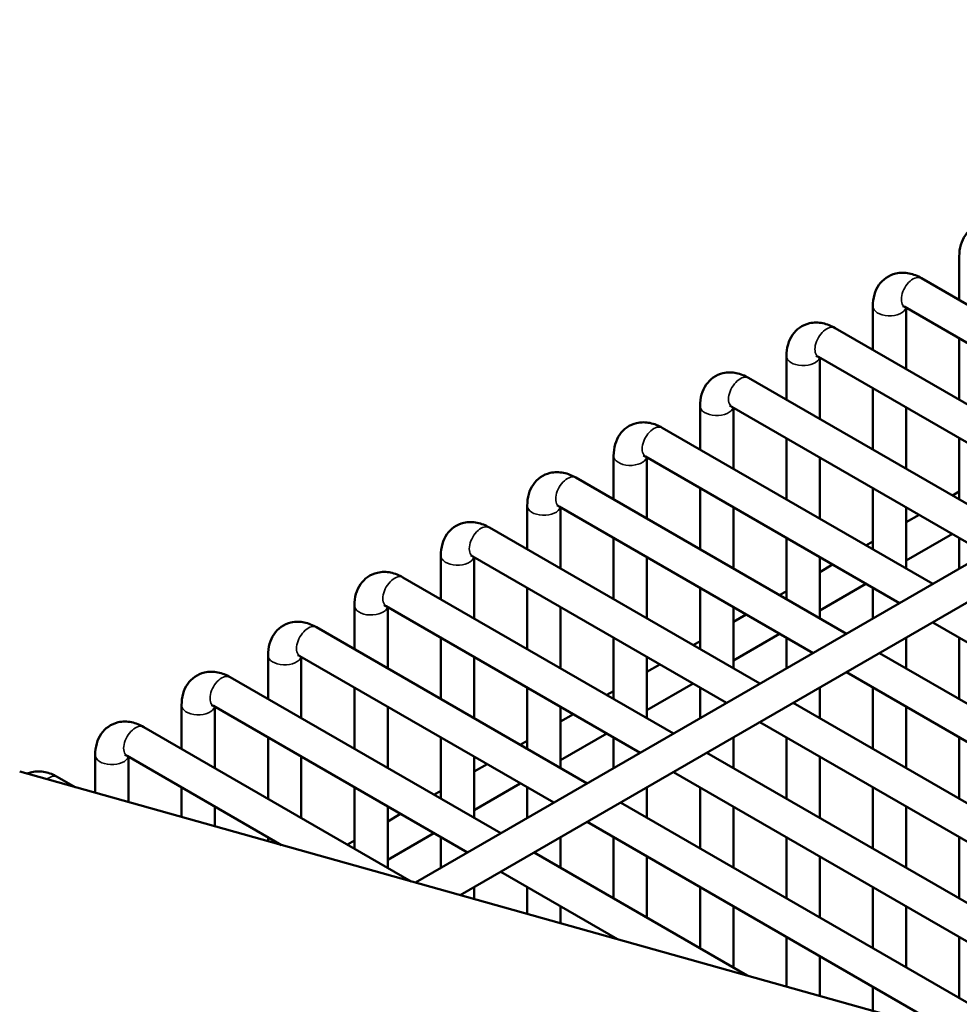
# Model space of a CAD drawing. Header units: inches. Extents: x 1 to 271, y 5 to 171.
# Tile 331 of 334: x 206.04 to 209.37, y 115.48 to 118.97. Entities that reach past the tile are written whole.
import ezdxf

# ---------------------------------------------------------------- set-up
doc = ezdxf.new("R2010")
doc.units = ezdxf.units.IN
doc.header["$LTSCALE"] = 8
doc.header["$MEASUREMENT"] = 0
doc.layers.add('Visible (ANSI)', color=7, linetype='Continuous', lineweight=50)
doc.layers.add('Visible Narrow (ANSI)', color=7, linetype='Continuous', lineweight=35)

msp = doc.modelspace()

# ---------------------------------------------------------------- linework, layer by layer
at = {"layer": 'Visible (ANSI)'}
for p, q in [((207.4407, 115.9117), (212.7385, 118.9704)), ((207.5997, 115.8671), (212.7976, 118.8681)), ((209.3683, 118.1317), (209.3683, 117.9768)), ((210.1929, 117.5007), (209.2342, 118.0542)), ((209.0621, 117.9549), (209.0621, 117.8)), ((210.0748, 117.4325), (209.1751, 117.9519)), ((209.1802, 117.949), (209.1802, 117.7318)), ((209.8867, 117.3239), (208.928, 117.8774)), ((209.3683, 117.8404), (209.3683, 117.6232)), ((208.7559, 117.7781), (208.7559, 117.6232)), ((209.7686, 117.2557), (208.8689, 117.7751)), ((208.874, 117.7722), (208.874, 117.555)), ((209.5805, 117.1471), (208.6217, 117.7006)), ((209.0621, 117.6636), (209.0621, 117.4464)), ((208.4496, 117.6013), (208.4496, 117.4464)), ((209.4624, 117.0789), (208.5627, 117.5983)), ((208.5678, 117.5954), (208.5678, 117.3782)), ((209.1802, 117.5954), (209.1802, 117.3782)), ((209.2743, 116.9703), (208.3155, 117.5238)), ((208.7559, 117.4868), (208.7559, 117.2696)), ((209.3683, 117.4868), (209.3683, 117.2696)), ((208.1434, 117.4245), (208.1434, 117.2696)), ((209.1562, 116.9021), (208.2565, 117.4215)), ((208.2615, 117.4186), (208.2615, 117.2014)), ((208.874, 117.4186), (208.874, 117.2014)), ((208.968, 116.7935), (208.0093, 117.347)), ((208.4496, 117.31), (208.4496, 117.0928)), ((209.0621, 117.31), (209.0621, 117.0928)), ((209.3439, 117.2837), (209.3683, 117.2978)), ((207.8372, 117.2477), (207.8372, 117.0928)), ((208.8499, 116.7253), (207.9502, 117.2447)), ((207.9553, 117.2418), (207.9553, 117.0246)), ((208.5678, 117.2418), (208.5678, 117.0246)), ((209.1802, 117.2418), (209.1802, 117.0246)), ((209.1802, 117.1892), (209.2258, 117.2155)), ((208.6618, 116.6167), (207.7031, 117.1702)), ((209.1802, 117.0528), (209.3439, 117.1473)), ((208.1434, 117.1332), (208.1434, 116.916)), ((208.7559, 117.1332), (208.7559, 116.916)), ((209.0376, 117.1069), (209.0621, 117.121)), ((209.3683, 117.1332), (209.3683, 117.0246)), ((207.531, 117.0709), (207.531, 116.916)), ((208.5437, 116.5485), (207.644, 117.0679)), ((207.6491, 117.065), (207.6491, 116.8478)), ((208.2615, 117.065), (208.2615, 116.8478)), ((208.874, 117.065), (208.874, 116.8478)), ((208.874, 117.0124), (208.9195, 117.0387)), ((208.3556, 116.4399), (207.3968, 116.9934)), ((208.874, 116.876), (209.0376, 116.9705)), ((207.8372, 116.9564), (207.8372, 116.7392)), ((208.4496, 116.9564), (208.4496, 116.7392)), ((208.7314, 116.9301), (208.7559, 116.9442)), ((209.0621, 116.9564), (209.0621, 116.8478)), ((207.2247, 116.8941), (207.2247, 116.7392)), ((208.2375, 116.3717), (207.3378, 116.8911)), ((207.3428, 116.8882), (207.3428, 116.671)), ((207.9553, 116.8882), (207.9553, 116.671)), ((208.5678, 116.8882), (208.5678, 116.671)), ((208.5678, 116.8356), (208.6133, 116.8619)), ((211.3415, 115.6404), (209.2743, 116.8339)), ((208.0494, 116.2631), (207.0906, 116.8166)), ((208.5678, 116.6992), (208.7314, 116.7937)), ((207.531, 116.7796), (207.531, 116.5624)), ((208.1434, 116.7796), (208.1434, 116.5624)), ((208.4252, 116.7533), (208.4496, 116.7674)), ((208.7559, 116.7796), (208.7559, 116.671)), ((209.1802, 116.7796), (209.1802, 116.671)), ((209.3683, 116.7796), (209.3683, 116.5624)), ((211.1534, 115.5318), (209.0861, 116.7253)), ((206.9185, 116.7173), (206.9185, 116.5624)), ((207.9312, 116.1949), (207.0315, 116.7143)), ((207.0366, 116.7114), (207.0366, 116.4942)), ((207.6491, 116.7114), (207.6491, 116.4942)), ((208.2615, 116.7114), (208.2615, 116.4942)), ((208.2615, 116.6588), (208.3071, 116.6851)), ((211.0353, 115.4636), (208.968, 116.6571)), ((207.7431, 116.0863), (206.7844, 116.6398)), ((208.2615, 116.5224), (208.4252, 116.6169)), ((207.2247, 116.6028), (207.2247, 116.3856)), ((207.8372, 116.6028), (207.8372, 116.3856)), ((208.119, 116.5765), (208.1434, 116.5906)), ((208.4496, 116.6028), (208.4496, 116.4942)), ((208.874, 116.6028), (208.874, 116.4942)), ((209.0621, 116.6028), (209.0621, 116.3856)), ((210.8472, 115.355), (208.7799, 116.5485)), ((206.6123, 116.5405), (206.6123, 116.3856)), ((207.625, 116.0181), (206.7253, 116.5375)), ((206.7304, 116.5346), (206.7304, 116.3174)), ((207.3428, 116.5346), (207.3428, 116.3174)), ((207.9553, 116.5346), (207.9553, 116.3174)), ((209.1802, 116.5346), (209.1802, 116.3174)), ((207.9553, 116.482), (208.0008, 116.5083)), ((210.729, 115.2868), (208.6618, 116.4803)), ((207.4258, 115.9159), (206.4781, 116.463)), ((207.9553, 116.3456), (208.119, 116.4401)), ((206.9185, 116.426), (206.9185, 116.2088)), ((207.531, 116.426), (207.531, 116.2088)), ((207.8127, 116.3997), (207.8372, 116.4138)), ((208.1434, 116.426), (208.1434, 116.3174)), ((208.5678, 116.426), (208.5678, 116.3174)), ((208.7559, 116.426), (208.7559, 116.2088)), ((209.3683, 116.426), (209.3683, 116.2088)), ((210.5409, 115.1782), (208.4737, 116.3717)), ((206.306, 116.3637), (206.306, 116.2299)), ((206.9665, 116.0447), (206.4191, 116.3607)), ((206.4242, 116.3578), (206.4242, 116.1968)), ((207.0366, 116.3578), (207.0366, 116.1406)), ((207.6491, 116.3578), (207.6491, 116.1406)), ((208.874, 116.3578), (208.874, 116.1406)), ((209.2422, 115.4065), (206.0385, 116.3049)), ((207.6491, 116.3052), (207.6946, 116.3315)), ((210.4228, 115.11), (208.3556, 116.3035)), ((206.235, 116.2498), (206.1719, 116.2862)), ((206.6123, 116.2492), (206.6123, 116.144)), ((207.2247, 116.2492), (207.2247, 116.032)), ((207.5065, 116.2229), (207.531, 116.237)), ((207.6491, 116.1688), (207.8127, 116.2633)), ((207.8372, 116.2492), (207.8372, 116.1406)), ((208.2615, 116.2492), (208.2615, 116.1406)), ((208.4496, 116.2492), (208.4496, 116.032)), ((209.0621, 116.2492), (209.0621, 116.032)), ((210.2347, 115.0014), (208.1675, 116.1949)), ((206.7304, 116.181), (206.7304, 116.1109)), ((207.3428, 116.181), (207.3428, 115.9638)), ((208.5678, 116.181), (208.5678, 115.9638)), ((209.1802, 116.181), (209.1802, 115.9638)), ((207.3428, 116.1284), (207.3884, 116.1547)), ((209.3554, 115.3727), (208.0494, 116.1267)), ((206.9185, 116.0724), (206.9185, 116.0581)), ((207.2003, 116.0461), (207.2247, 116.0602)), ((207.3428, 115.992), (207.5065, 116.0865)), ((207.531, 116.0724), (207.531, 115.9638)), ((207.9553, 116.0724), (207.9553, 115.9638)), ((208.1434, 116.0724), (208.1434, 115.8552)), ((208.7559, 116.0724), (208.7559, 115.8552)), ((209.3683, 116.0724), (209.3683, 115.8552)), ((208.6167, 115.5819), (207.8612, 116.0181)), ((208.2615, 116.0042), (208.2615, 115.787)), ((208.874, 116.0042), (208.874, 115.787)), ((208.1574, 115.7107), (207.7431, 115.9499)), ((207.6491, 115.8956), (207.6491, 115.8533)), ((207.8372, 115.8956), (207.8372, 115.8005)), ((208.4496, 115.8956), (208.4496, 115.6784)), ((209.0621, 115.8956), (209.0621, 115.6784)), ((207.9553, 115.8274), (207.9553, 115.7674)), ((208.5678, 115.8274), (208.5678, 115.6102)), ((209.1802, 115.8274), (209.1802, 115.6102)), ((208.1434, 115.7188), (208.1434, 115.7147)), ((208.7559, 115.7188), (208.7559, 115.5429)), ((209.3683, 115.7188), (209.3683, 115.5016)), ((208.874, 115.6506), (208.874, 115.5098)), ((209.0621, 115.542), (209.0621, 115.457))]:
    msp.add_line(p, q, dxfattribs=at)
for points, knots in [([(209.5404, 118.231), (209.527, 118.2388), (209.5125, 118.2448), (209.4819, 118.251), (209.4657, 118.2514), (209.4374, 118.2448), (209.4254, 118.2395), (209.405, 118.2252), (209.3966, 118.2165), (209.3825, 118.1962), (209.3773, 118.1845), (209.3699, 118.1591), (209.3683, 118.1454), (209.3683, 118.1317)], [0, 0, 0, 0, 0.314159, 0.314159, 0.611451, 0.611451, 0.836785, 0.836785, 1.050201, 1.050201, 1.29221, 1.29221, 1.570796, 1.570796, 1.570796, 1.570796]), ([(209.2342, 118.0542), (209.2208, 118.062), (209.2063, 118.068), (209.1757, 118.0742), (209.1595, 118.0746), (209.1312, 118.068), (209.1192, 118.0627), (209.0988, 118.0484), (209.0904, 118.0397), (209.0762, 118.0194), (209.071, 118.0077), (209.0637, 117.9823), (209.0621, 117.9686), (209.0621, 117.9549)], [0, 0, 0, 0, 0.314159, 0.314159, 0.611451, 0.611451, 0.836785, 0.836785, 1.050201, 1.050201, 1.29221, 1.29221, 1.570796, 1.570796, 1.570796, 1.570796]), ([(209.1751, 117.9519), (209.1724, 117.9535), (209.1702, 117.9545), (209.1675, 117.9553), (209.1669, 117.9554), (209.1669, 117.9554)], [0, 0, 0, 0, 0.2067237, 0.2067237, 0.3804885, 0.3804885, 0.3804885, 0.3804885]), ([(208.928, 117.8774), (208.9146, 117.8852), (208.9001, 117.8912), (208.8694, 117.8974), (208.8532, 117.8978), (208.8249, 117.8912), (208.8129, 117.8859), (208.7926, 117.8716), (208.7841, 117.8629), (208.77, 117.8426), (208.7648, 117.8309), (208.7575, 117.8055), (208.7559, 117.7918), (208.7559, 117.7781)], [0, 0, 0, 0, 0.314159, 0.314159, 0.611451, 0.611451, 0.836785, 0.836785, 1.050201, 1.050201, 1.29221, 1.29221, 1.570796, 1.570796, 1.570796, 1.570796]), ([(208.8689, 117.7751), (208.8662, 117.7767), (208.864, 117.7776), (208.8613, 117.7785), (208.8606, 117.7786), (208.8606, 117.7786)], [0, 0, 0, 0, 0.2067237, 0.2067237, 0.3804885, 0.3804885, 0.3804885, 0.3804885]), ([(208.6217, 117.7006), (208.6084, 117.7084), (208.5939, 117.7144), (208.5632, 117.7206), (208.547, 117.721), (208.5187, 117.7144), (208.5067, 117.7091), (208.4863, 117.6948), (208.4779, 117.6861), (208.4638, 117.6658), (208.4586, 117.6541), (208.4513, 117.6287), (208.4496, 117.615), (208.4496, 117.6013)], [0, 0, 0, 0, 0.314159, 0.314159, 0.611451, 0.611451, 0.836785, 0.836785, 1.050201, 1.050201, 1.29221, 1.29221, 1.570796, 1.570796, 1.570796, 1.570796]), ([(208.5627, 117.5983), (208.56, 117.5999), (208.5578, 117.6008), (208.5551, 117.6017), (208.5544, 117.6018), (208.5544, 117.6018)], [0, 0, 0, 0, 0.2067237, 0.2067237, 0.3804885, 0.3804885, 0.3804885, 0.3804885]), ([(208.3155, 117.5238), (208.3021, 117.5316), (208.2876, 117.5376), (208.257, 117.5438), (208.2408, 117.5442), (208.2125, 117.5376), (208.2005, 117.5323), (208.1801, 117.518), (208.1717, 117.5093), (208.1576, 117.489), (208.1524, 117.4773), (208.145, 117.4519), (208.1434, 117.4382), (208.1434, 117.4245)], [0, 0, 0, 0, 0.314159, 0.314159, 0.611451, 0.611451, 0.836785, 0.836785, 1.050201, 1.050201, 1.29221, 1.29221, 1.570796, 1.570796, 1.570796, 1.570796]), ([(208.2565, 117.4215), (208.2538, 117.4231), (208.2515, 117.424), (208.2489, 117.4249), (208.2482, 117.425), (208.2482, 117.425)], [0, 0, 0, 0, 0.2067237, 0.2067237, 0.3804885, 0.3804885, 0.3804885, 0.3804885]), ([(208.0093, 117.347), (207.9959, 117.3548), (207.9814, 117.3608), (207.9507, 117.367), (207.9345, 117.3674), (207.9063, 117.3608), (207.8943, 117.3555), (207.8739, 117.3412), (207.8654, 117.3325), (207.8513, 117.3122), (207.8461, 117.3005), (207.8388, 117.2751), (207.8372, 117.2614), (207.8372, 117.2477)], [0, 0, 0, 0, 0.314159, 0.314159, 0.611451, 0.611451, 0.836785, 0.836785, 1.050201, 1.050201, 1.29221, 1.29221, 1.570796, 1.570796, 1.570796, 1.570796]), ([(207.9502, 117.2447), (207.9475, 117.2463), (207.9453, 117.2472), (207.9426, 117.2481), (207.942, 117.2482), (207.942, 117.2482)], [0, 0, 0, 0, 0.2067237, 0.2067237, 0.3804885, 0.3804885, 0.3804885, 0.3804885]), ([(207.7031, 117.1702), (207.6897, 117.178), (207.6752, 117.184), (207.6445, 117.1902), (207.6283, 117.1906), (207.6, 117.184), (207.588, 117.1787), (207.5677, 117.1644), (207.5592, 117.1557), (207.5451, 117.1354), (207.5399, 117.1237), (207.5326, 117.0983), (207.531, 117.0846), (207.531, 117.0709)], [0, 0, 0, 0, 0.314159, 0.314159, 0.611451, 0.611451, 0.836785, 0.836785, 1.050201, 1.050201, 1.29221, 1.29221, 1.570796, 1.570796, 1.570796, 1.570796]), ([(207.644, 117.0679), (207.6413, 117.0695), (207.6391, 117.0704), (207.6364, 117.0713), (207.6357, 117.0714), (207.6357, 117.0714)], [0, 0, 0, 0, 0.2067237, 0.2067237, 0.3804885, 0.3804885, 0.3804885, 0.3804885]), ([(207.3968, 116.9934), (207.3834, 117.0012), (207.3689, 117.0072), (207.3383, 117.0134), (207.3221, 117.0138), (207.2938, 117.0072), (207.2818, 117.0019), (207.2614, 116.9876), (207.253, 116.9789), (207.2389, 116.9586), (207.2337, 116.9469), (207.2263, 116.9215), (207.2247, 116.9078), (207.2247, 116.8941)], [0, 0, 0, 0, 0.314159, 0.314159, 0.611451, 0.611451, 0.836785, 0.836785, 1.050201, 1.050201, 1.29221, 1.29221, 1.570796, 1.570796, 1.570796, 1.570796]), ([(207.3378, 116.8911), (207.3351, 116.8927), (207.3328, 116.8936), (207.3302, 116.8945), (207.3295, 116.8946), (207.3295, 116.8946)], [0, 0, 0, 0, 0.2067237, 0.2067237, 0.3804885, 0.3804885, 0.3804885, 0.3804885]), ([(207.0906, 116.8166), (207.0772, 116.8244), (207.0627, 116.8304), (207.0321, 116.8366), (207.0159, 116.837), (206.9876, 116.8304), (206.9756, 116.8251), (206.9552, 116.8108), (206.9468, 116.8021), (206.9327, 116.7818), (206.9275, 116.7701), (206.9201, 116.7447), (206.9185, 116.731), (206.9185, 116.7173)], [0, 0, 0, 0, 0.314159, 0.314159, 0.611451, 0.611451, 0.836785, 0.836785, 1.050201, 1.050201, 1.29221, 1.29221, 1.570796, 1.570796, 1.570796, 1.570796]), ([(207.0315, 116.7143), (207.0288, 116.7159), (207.0266, 116.7168), (207.0239, 116.7177), (207.0233, 116.7178), (207.0233, 116.7178)], [0, 0, 0, 0, 0.2067237, 0.2067237, 0.3804885, 0.3804885, 0.3804885, 0.3804885]), ([(206.7844, 116.6398), (206.771, 116.6476), (206.7565, 116.6536), (206.7258, 116.6598), (206.7096, 116.6602), (206.6814, 116.6536), (206.6693, 116.6483), (206.649, 116.634), (206.6405, 116.6253), (206.6264, 116.605), (206.6212, 116.5933), (206.6139, 116.5679), (206.6123, 116.5542), (206.6123, 116.5405)], [0, 0, 0, 0, 0.314159, 0.314159, 0.611451, 0.611451, 0.836785, 0.836785, 1.050201, 1.050201, 1.29221, 1.29221, 1.570796, 1.570796, 1.570796, 1.570796]), ([(206.7253, 116.5375), (206.7226, 116.5391), (206.7204, 116.54), (206.7177, 116.5409), (206.7171, 116.541), (206.7171, 116.541)], [0, 0, 0, 0, 0.2067237, 0.2067237, 0.3804885, 0.3804885, 0.3804885, 0.3804885]), ([(206.4781, 116.463), (206.4648, 116.4708), (206.4503, 116.4768), (206.4196, 116.483), (206.4034, 116.4834), (206.3751, 116.4768), (206.3631, 116.4715), (206.3428, 116.4572), (206.3343, 116.4485), (206.3202, 116.4282), (206.315, 116.4165), (206.3077, 116.3911), (206.306, 116.3774), (206.306, 116.3637)], [0, 0, 0, 0, 0.314159, 0.314159, 0.611451, 0.611451, 0.836785, 0.836785, 1.050201, 1.050201, 1.29221, 1.29221, 1.570796, 1.570796, 1.570796, 1.570796]), ([(206.4191, 116.3607), (206.4164, 116.3623), (206.4142, 116.3632), (206.4115, 116.3641), (206.4108, 116.3642), (206.4108, 116.3642)], [0, 0, 0, 0, 0.2067237, 0.2067237, 0.3804885, 0.3804885, 0.3804885, 0.3804885]), ([(206.1719, 116.2862), (206.1585, 116.294), (206.144, 116.3), (206.1134, 116.3062), (206.0972, 116.3066), (206.0756, 116.3015), (206.0701, 116.2998), (206.0648, 116.2975)], [0, 0, 0, 0, 0.3141593, 0.3141593, 0.6114508, 0.6114508, 0.7132112, 0.7132112, 0.7132112, 0.7132112])]:
    msp.add_open_spline(points, degree=3, knots=knots, dxfattribs=at)
at = {"layer": 'Visible Narrow (ANSI)'}
for centre, major_axis, end_param in [((209.2047, 118.0031), (0.0295, 0.0511), 3.141593), ((209.1212, 117.9549), (-0.0591, 0), 2.982045), ((208.8984, 117.8263), (0.0295, 0.0511), 3.141593), ((208.8149, 117.7781), (-0.0591, 0), 2.982045), ((208.5922, 117.6495), (0.0295, 0.0511), 3.141593), ((208.5087, 117.6013), (-0.0591, 0), 2.982045), ((208.286, 117.4727), (0.0295, 0.0511), 3.141593), ((208.2025, 117.4245), (-0.0591, 0), 2.982045), ((207.9798, 117.2959), (0.0295, 0.0511), 3.141593), ((207.8962, 117.2477), (-0.0591, 0), 2.982045), ((207.6735, 117.1191), (0.0295, 0.0511), 3.141593), ((207.59, 117.0709), (-0.0591, 0), 2.982045), ((207.3673, 116.9423), (0.0295, 0.0511), 3.141593), ((207.2838, 116.8941), (-0.0591, 0), 2.982045), ((207.0611, 116.7655), (0.0295, 0.0511), 3.141593), ((206.9776, 116.7173), (-0.0591, 0), 2.982045), ((206.7548, 116.5887), (0.0295, 0.0511), 3.141593), ((206.6713, 116.5405), (-0.0591, 0), 2.982045), ((206.4486, 116.4119), (0.0295, 0.0511), 3.141593), ((206.3651, 116.3637), (-0.0591, 0), 2.982045), ((206.1424, 116.2351), (0.0295, 0.0511), 0.972759)]:
    msp.add_ellipse(centre, major_axis=major_axis, ratio=0.57735, start_param=0, end_param=end_param, dxfattribs=at)

doc.saveas('drawing.dxf')
